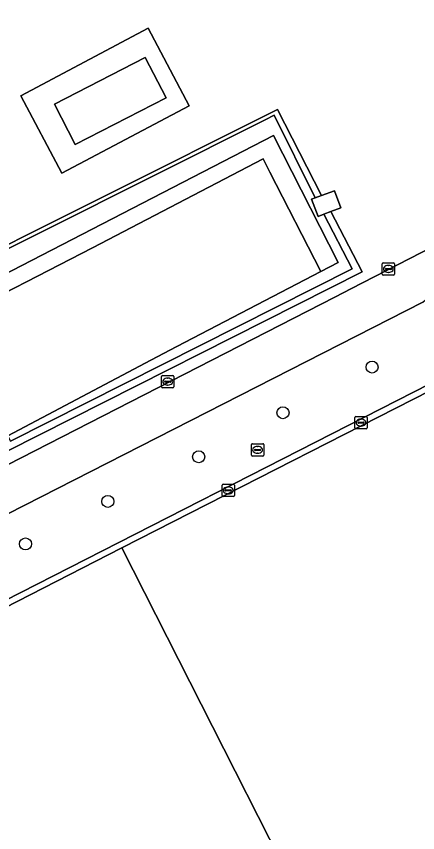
# Model space of a CAD drawing. Extents: x 158835 to 160077, y 386387 to 387778.
# Drawn here: x 159506.3 to 159538.9, y 387239.8 to 387306.1 of the extents above; entities that cross this region are included whole.
import ezdxf

# ---------------------------------------------------------------- set-up
doc = ezdxf.new("R2010")
doc.units = 0
for name, color, linetype in [('IMGEO_Boom', 7, 'Continuous'), ('IMGEO_Groenvoorziening', 7, 'Continuous'), ('IMGEO_Haag', 7, 'Continuous'), ('IMGEO_Hek', 7, 'Continuous'), ('IMGEO_Kolk', 7, 'Continuous'), ('IMGEO_Pand', 7, 'Continuous'), ('IMGEO_Rijbaan_lokaal_open', 7, 'Continuous'), ('IMGEO_Rioolput', 7, 'Continuous'), ('IMGEO_Terreindeel_gesloten', 7, 'Continuous'), ('IMGEO_Terreindeel_onvherhard', 7, 'Continuous'), ('IMGEO_Terreindeel_open', 7, 'Continuous'), ('IMGEO_Voetpad_open', 7, 'Continuous')]:
    doc.layers.add(name, color=color, linetype=linetype)

msp = doc.modelspace()

# ---------------------------------------------------------------- linework, layer by layer
at = {"layer": 'IMGEO_Boom'}
for centre in [(159535.204, 387277.634), (159527.969, 387273.923), (159521.121, 387270.347), (159513.74, 387266.721), (159507.052, 387263.262)]:
    msp.add_circle(centre, 0.489, dxfattribs=at)
at = {"layer": 'IMGEO_Groenvoorziening'}
for points in [[(159507.539, 387383.472), (159525.266, 387349.051), (159507.288, 387339.828), (159507.184, 387339.775), (159505.445, 387338.883), (159505.276, 387338.796), (159476.339, 387323.951), (159497.402, 387283.466), (159499.18, 387284.357), (159527.523, 387298.562), (159531.09, 387291.559), (159532.147, 387291.955), (159532.668, 387290.563), (159531.858, 387290.259), (159534.414, 387285.356), (159505.554, 387270.805), (159505.066, 387271.781), (159504.621, 387271.564), (159505.597, 387269.689), (159532.175, 387283.323), (159533.536, 387284.016), (159559.064, 387297.137)], [(159539.326, 387282.893), (159458.398, 387241.635), (159458.733, 387240.98), (159461.195, 387236.129), (159464.045, 387237.583), (159483.205, 387247.359), (159488.38, 387250)], [(159488.38, 387250), (159500, 387255.929), (159543.87, 387278.314), (159544.1, 387277.844), (159553.923, 387258.616), (159555.531, 387259.438), (159555.533, 387260.187), (159552.387, 387266.346), (159543.985, 387283.127)]]:
    msp.add_lwpolyline(points, dxfattribs=at)
for points in [[(159517.007, 387305.152), (159520.336, 387298.867), (159509.996, 387293.391), (159506.668, 387299.676)], [(159527.523, 387298.562), (159499.18, 387284.357), (159499.332, 387284.098), (159526.533, 387297.73), (159527.243, 387298.1), (159530.58, 387291.368), (159531.09, 387291.559)], [(159527.201, 387296.432), (159532.446, 387286.123), (159531.05, 387285.395), (159519.347, 387279.294), (159517.236, 387278.194), (159505.616, 387272.051), (159505.844, 387271.623), (159533.601, 387285.618), (159531.292, 387290.046), (159530.816, 387289.867), (159530.291, 387291.259), (159530.58, 387291.368), (159527.243, 387298.1), (159526.533, 387297.73), (159499.332, 387284.098), (159500.17, 387282.508)], [(159526.357, 387294.538), (159512.487, 387287.326), (159500.802, 387281.312), (159501.392, 387280.234), (159505.616, 387272.051), (159517.236, 387278.194), (159519.347, 387279.294), (159531.05, 387285.395), (159526.907, 387293.456)], [(159531.858, 387290.259), (159531.292, 387290.046), (159533.601, 387285.618), (159505.844, 387271.623), (159505.616, 387272.051), (159505.066, 387271.781), (159505.554, 387270.805), (159534.414, 387285.356)]]:
    msp.add_lwpolyline(points, close=True, dxfattribs=at)
at = {"layer": 'IMGEO_Haag'}
for points in [[(159526.533, 387297.73), (159527.243, 387298.1), (159530.58, 387291.368), (159531.09, 387291.559), (159527.523, 387298.562), (159499.18, 387284.357), (159499.332, 387284.098)], [(159534.414, 387285.356), (159531.858, 387290.259), (159531.292, 387290.046), (159533.601, 387285.618), (159505.844, 387271.623), (159505.616, 387272.051), (159505.066, 387271.781), (159505.554, 387270.805)]]:
    msp.add_lwpolyline(points, close=True, dxfattribs=at)
at = {"layer": 'IMGEO_Hek'}
for points in [[(159527.201, 387296.432), (159532.446, 387286.123)], [(159512.487, 387287.326), (159526.357, 387294.538)], [(159526.907, 387293.456), (159531.05, 387285.395)], [(159500.802, 387281.312), (159512.487, 387287.326)], [(159532.446, 387286.123), (159531.05, 387285.395)], [(159519.347, 387279.294), (159531.05, 387285.395)], [(159517.236, 387278.194), (159505.616, 387272.051)]]:
    msp.add_lwpolyline(points, dxfattribs=at)
at = {"layer": 'IMGEO_Kolk'}
for p, q in [((159536.105, 387286.104), (159536.957, 387286.104)), ((159536.03, 387285.178), (159536.03, 387286.03)), ((159536.289, 387285.598), (159536.289, 387285.61)), ((159536.727, 387285.561), (159536.329, 387285.561)), ((159536.332, 387285.647), (159536.73, 387285.647)), ((159536.518, 387285.884), (159536.543, 387285.884)), ((159536.773, 387285.61), (159536.773, 387285.598)), ((159537.031, 387286.03), (159537.031, 387285.178)), ((159536.957, 387285.104), (159536.105, 387285.104)), ((159536.541, 387285.324), (159536.516, 387285.324)), ((159518.107, 387276.022), (159518.107, 387276.874)), ((159518.182, 387276.948), (159519.034, 387276.948)), ((159519.108, 387276.874), (159519.108, 387276.022)), ((159518.366, 387276.442), (159518.366, 387276.454)), ((159518.804, 387276.405), (159518.406, 387276.405)), ((159518.409, 387276.491), (159518.807, 387276.491)), ((159518.618, 387276.168), (159518.593, 387276.168)), ((159518.595, 387276.728), (159518.62, 387276.728)), ((159518.85, 387276.454), (159518.85, 387276.442)), ((159519.034, 387275.948), (159518.182, 387275.948)), ((159533.805, 387272.691), (159533.805, 387273.543)), ((159533.88, 387273.617), (159534.732, 387273.617)), ((159534.806, 387273.543), (159534.806, 387272.691)), ((159534.064, 387273.111), (159534.064, 387273.123)), ((159534.502, 387273.074), (159534.104, 387273.074)), ((159534.107, 387273.16), (159534.505, 387273.16)), ((159534.316, 387272.837), (159534.291, 387272.837)), ((159534.293, 387273.397), (159534.318, 387273.397)), ((159534.548, 387273.123), (159534.548, 387273.111)), ((159534.732, 387272.617), (159533.88, 387272.617)), ((159523.024, 387267.192), (159523.024, 387268.044)), ((159523.099, 387268.118), (159523.951, 387268.118)), ((159523.283, 387267.612), (159523.283, 387267.624)), ((159523.721, 387267.575), (159523.323, 387267.575)), ((159523.326, 387267.661), (159523.724, 387267.661)), ((159523.512, 387267.898), (159523.537, 387267.898)), ((159523.767, 387267.624), (159523.767, 387267.612)), ((159524.025, 387268.044), (159524.025, 387267.192)), ((159523.951, 387267.118), (159523.099, 387267.118)), ((159523.535, 387267.338), (159523.51, 387267.338))]:
    msp.add_line(p, q, dxfattribs=at)
for points in [[(159536.105, 387286.104), (159536.957, 387286.104)], [(159536.03, 387285.178), (159536.03, 387286.03)], [(159537.031, 387286.03), (159537.031, 387285.178)], [(159536.957, 387285.104), (159536.105, 387285.104)], [(159518.107, 387276.022), (159518.107, 387276.874)], [(159518.182, 387276.948), (159519.034, 387276.948)], [(159519.108, 387276.874), (159519.108, 387276.022)], [(159519.034, 387275.948), (159518.182, 387275.948)], [(159533.805, 387272.691), (159533.805, 387273.543)], [(159533.88, 387273.617), (159534.732, 387273.617)], [(159534.806, 387273.543), (159534.806, 387272.691)], [(159534.732, 387272.617), (159533.88, 387272.617)], [(159523.024, 387267.192), (159523.024, 387268.044)], [(159523.099, 387268.118), (159523.951, 387268.118)], [(159524.025, 387268.044), (159524.025, 387267.192)], [(159523.951, 387267.118), (159523.099, 387267.118)]]:
    msp.add_lwpolyline(points, dxfattribs=at)
for centre, radius, start, end in [((159536.107, 387286.028), 0.0765, 91.55205, 178.44795), ((159536.107, 387286.028), 0.0765, 91.55205, 178.44795), ((159536.955, 387286.028), 0.0765, 1.55205, 88.44795), ((159536.955, 387286.028), 0.0765, 1.55205, 88.44795), ((159536.329, 387285.607), 0.0403, 85.87752, 175.75265), ((159536.326, 387285.597), 0.0366, 178.93798, 274.71019), ((159536.73, 387285.604), 0.043, 264.86636, 352.45326), ((159536.734, 387285.609), 0.0386, 1.73085, 96.63898), ((159536.107, 387285.18), 0.0765, 181.55205, 268.44795), ((159536.107, 387285.18), 0.0765, 181.55205, 268.44795), ((159536.955, 387285.18), 0.0765, 271.55205, 358.44795), ((159536.955, 387285.18), 0.0765, 271.55205, 358.44795), ((159518.184, 387276.872), 0.0765, 91.55205, 178.44795), ((159518.184, 387276.872), 0.0765, 91.55205, 178.44795), ((159519.032, 387276.872), 0.0765, 1.55205, 88.44795), ((159519.032, 387276.872), 0.0765, 1.55205, 88.44795), ((159518.406, 387276.451), 0.0403, 85.87752, 175.75265), ((159518.403, 387276.441), 0.0366, 178.93798, 274.71019), ((159518.807, 387276.448), 0.043, 264.86636, 352.45326), ((159518.811, 387276.453), 0.0386, 1.73085, 96.63898), ((159518.184, 387276.024), 0.0765, 181.55205, 268.44795), ((159518.184, 387276.024), 0.0765, 181.55205, 268.44795), ((159519.032, 387276.024), 0.0765, 271.55205, 358.44795), ((159519.032, 387276.024), 0.0765, 271.55205, 358.44795), ((159533.882, 387273.541), 0.0765, 91.55205, 178.44795), ((159533.882, 387273.541), 0.0765, 91.55205, 178.44795), ((159534.73, 387273.541), 0.0765, 1.55205, 88.44795), ((159534.73, 387273.541), 0.0765, 1.55205, 88.44795), ((159534.104, 387273.12), 0.0403, 85.87752, 175.75265), ((159534.101, 387273.11), 0.0366, 178.93798, 274.71019), ((159534.505, 387273.117), 0.043, 264.86636, 352.45326), ((159534.509, 387273.122), 0.0386, 1.73085, 96.63898), ((159533.882, 387272.693), 0.0765, 181.55205, 268.44795), ((159533.882, 387272.693), 0.0765, 181.55205, 268.44795), ((159534.73, 387272.693), 0.0765, 271.55205, 358.44795), ((159534.73, 387272.693), 0.0765, 271.55205, 358.44795), ((159523.101, 387268.042), 0.0765, 91.55205, 178.44795), ((159523.101, 387268.042), 0.0765, 91.55205, 178.44795), ((159523.323, 387267.621), 0.0403, 85.87752, 175.75265), ((159523.32, 387267.611), 0.0366, 178.93798, 274.71019), ((159523.724, 387267.618), 0.043, 264.86636, 352.45326), ((159523.728, 387267.623), 0.0386, 1.73085, 96.63898), ((159523.949, 387268.042), 0.0765, 1.55205, 88.44795), ((159523.949, 387268.042), 0.0765, 1.55205, 88.44795), ((159523.101, 387267.194), 0.0765, 181.55205, 268.44795), ((159523.101, 387267.194), 0.0765, 181.55205, 268.44795), ((159523.949, 387267.194), 0.0765, 271.55205, 358.44795), ((159523.949, 387267.194), 0.0765, 271.55205, 358.44795)]:
    msp.add_arc(centre, radius, start, end, dxfattribs=at)
for centre, major_axis, ratio, start_param, end_param in [((159536.517, 387285.604), (-0.387, 0.002), 0.722429, 4.712389, 7.853982), ((159536.542, 387285.604), (-0.39, 0.002), 0.717154, 1.570796, 4.712389), ((159518.594, 387276.448), (-0.387, 0.002), 0.722429, 4.712389, 7.853982), ((159518.619, 387276.448), (-0.39, 0.002), 0.717154, 1.570796, 4.712389), ((159534.292, 387273.117), (-0.387, 0.002), 0.722429, 4.712389, 7.853982), ((159534.317, 387273.117), (-0.39, 0.002), 0.717154, 1.570796, 4.712389), ((159523.511, 387267.618), (-0.387, 0.002), 0.722429, 4.712389, 7.853982), ((159523.536, 387267.618), (-0.39, 0.002), 0.717154, 1.570796, 4.712389)]:
    msp.add_ellipse(centre, major_axis=major_axis, ratio=ratio, start_param=start_param, end_param=end_param, dxfattribs=at)
at = {"layer": 'IMGEO_Pand'}
msp.add_lwpolyline([(159518.467, 387299.507), (159516.771, 387302.792), (159509.405, 387298.99), (159511.1, 387295.705)], close=True, dxfattribs=at)
at = {"layer": 'IMGEO_Rijbaan_lokaal_open'}
msp.add_lwpolyline([(159614.229, 387325.772), (159561.443, 387298.741), (159559.631, 387297.813), (159558.907, 387297.443), (159559.064, 387297.137), (159533.536, 387284.016), (159532.175, 387283.323), (159505.597, 387269.689), (159502.679, 387268.309), (159465.805, 387249.62), (159462.479, 387247.719), (159457.012, 387244.983), (159456.754, 387244.852), (159458.398, 387241.635), (159539.326, 387282.893), (159539.545, 387283.091), (159555.415, 387290.752), (159610.525, 387318.799)], dxfattribs=at)
at = {"layer": 'IMGEO_Rioolput'}
for p, q in [((159525.406, 387270.48), (159525.406, 387271.332)), ((159525.481, 387271.406), (159526.333, 387271.406)), ((159525.665, 387270.9), (159525.665, 387270.912)), ((159526.103, 387270.863), (159525.705, 387270.863)), ((159525.708, 387270.949), (159526.106, 387270.949)), ((159525.894, 387271.186), (159525.919, 387271.186)), ((159526.149, 387270.912), (159526.149, 387270.9)), ((159526.407, 387271.332), (159526.407, 387270.48)), ((159526.333, 387270.406), (159525.481, 387270.406)), ((159525.917, 387270.626), (159525.892, 387270.626))]:
    msp.add_line(p, q, dxfattribs=at)
for points in [[(159525.406, 387270.48), (159525.406, 387271.332)], [(159525.481, 387271.406), (159526.333, 387271.406)], [(159526.407, 387271.332), (159526.407, 387270.48)], [(159526.333, 387270.406), (159525.481, 387270.406)]]:
    msp.add_lwpolyline(points, dxfattribs=at)
for centre, radius, start, end in [((159525.483, 387271.33), 0.0765, 91.55205, 178.44795), ((159525.483, 387271.33), 0.0765, 91.55205, 178.44795), ((159525.705, 387270.909), 0.0403, 85.87752, 175.75265), ((159525.702, 387270.899), 0.0366, 178.93798, 274.71019), ((159526.106, 387270.906), 0.043, 264.86636, 352.45326), ((159526.11, 387270.911), 0.0386, 1.73085, 96.63898), ((159526.331, 387271.33), 0.0765, 1.55205, 88.44795), ((159526.331, 387271.33), 0.0765, 1.55205, 88.44795), ((159525.483, 387270.482), 0.0765, 181.55205, 268.44795), ((159525.483, 387270.482), 0.0765, 181.55205, 268.44795), ((159526.331, 387270.482), 0.0765, 271.55205, 358.44795), ((159526.331, 387270.482), 0.0765, 271.55205, 358.44795)]:
    msp.add_arc(centre, radius, start, end, dxfattribs=at)
for centre, major_axis, ratio, start_param, end_param in [((159525.893, 387270.906), (-0.387, 0.002), 0.722429, 4.712389, 7.853982), ((159525.918, 387270.906), (-0.39, 0.002), 0.717154, 1.570796, 4.712389)]:
    msp.add_ellipse(centre, major_axis=major_axis, ratio=ratio, start_param=start_param, end_param=end_param, dxfattribs=at)
at = {"layer": 'IMGEO_Terreindeel_gesloten'}
msp.add_lwpolyline([(159514.892, 387262.944), (159500, 387255.347), (159489.52, 387250), (159483.441, 387246.899), (159464.282, 387237.123), (159476.71, 387213.011), (159478.974, 387208.619), (159484.506, 387197.886), (159500, 387205.747), (159503.569, 387207.557), (159503.814, 387207.077), (159535.164, 387222.982)], close=True, dxfattribs=at)
at = {"layer": 'IMGEO_Terreindeel_onvherhard'}
msp.add_lwpolyline([(159554.791, 387256.917), (159554.785, 387256.928), (159553.923, 387258.616), (159544.1, 387277.844), (159514.892, 387262.944), (159535.164, 387222.982), (159564.518, 387237.874), (159564.273, 387238.354), (159558.324, 387250)], close=True, dxfattribs=at)
at = {"layer": 'IMGEO_Terreindeel_open'}
for points in [[(159520.336, 387298.867), (159517.007, 387305.152), (159506.668, 387299.676), (159509.996, 387293.391)], [(159511.1, 387295.705), (159509.405, 387298.99), (159516.771, 387302.792), (159518.467, 387299.507)], [(159532.147, 387291.955), (159531.09, 387291.559), (159530.58, 387291.368), (159530.291, 387291.259), (159530.816, 387289.867), (159531.292, 387290.046), (159531.858, 387290.259), (159532.668, 387290.563)]]:
    msp.add_lwpolyline(points, close=True, dxfattribs=at)
at = {"layer": 'IMGEO_Voetpad_open'}
for points in [[(159526.907, 387293.456), (159531.05, 387285.395), (159532.446, 387286.123), (159527.201, 387296.432), (159500.17, 387282.508), (159500.802, 387281.312), (159512.487, 387287.326), (159526.357, 387294.538)], [(159514.892, 387262.944), (159544.1, 387277.844), (159543.87, 387278.314), (159500, 387255.929), (159488.38, 387250), (159483.205, 387247.359), (159483.441, 387246.899), (159489.52, 387250), (159500, 387255.347)]]:
    msp.add_lwpolyline(points, close=True, dxfattribs=at)

doc.saveas('drawing.dxf')
